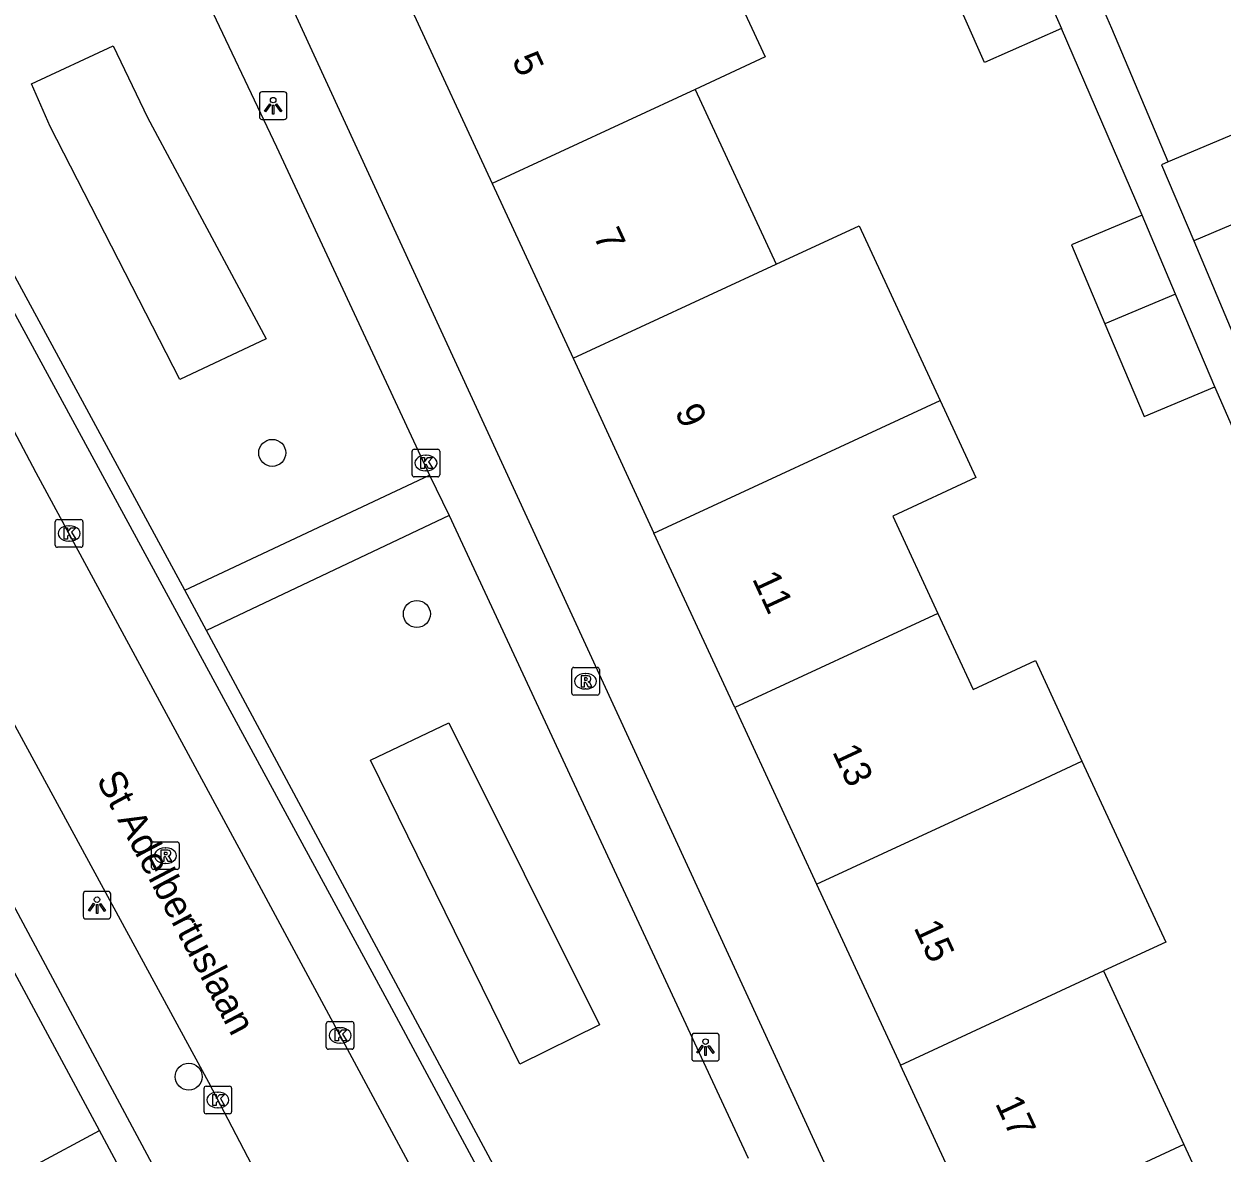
# Model space of a CAD drawing. Extents: x 162532 to 163264, y 381233 to 382042.
# Drawn here: x 162762.27 to 162805.65, y 381862.16 to 381903.02 of the extents above; entities that cross this region are included whole.
import ezdxf

# ---------------------------------------------------------------- set-up
doc = ezdxf.new("R2010")
doc.units = 0
for name, color, linetype in [('IMGEO_Boom', 7, 'Continuous'), ('IMGEO_Groenvoorziening', 7, 'Continuous'), ('IMGEO_Kolk', 7, 'Continuous'), ('IMGEO_Lichtpunt', 7, 'Continuous'), ('IMGEO_Openbare_ruimte_label', 7, 'Continuous'), ('IMGEO_Pand', 7, 'Continuous'), ('IMGEO_Pand_nummerreeks', 7, 'Continuous'), ('IMGEO_Rijbaan_lokaal_open', 7, 'Continuous'), ('IMGEO_Rioolput', 7, 'Continuous'), ('IMGEO_Voetpad_open', 7, 'Continuous')]:
    doc.layers.add(name, color=color, linetype=linetype)

msp = doc.modelspace()

# ---------------------------------------------------------------- linework, layer by layer
at = {"layer": 'IMGEO_Boom'}
for centre in [(162771.256, 381887.499), (162776.493, 381881.67), (162768.233, 381864.921)]:
    msp.add_circle(centre, 0.489, dxfattribs=at)
at = {"layer": 'IMGEO_Groenvoorziening'}
for points in [[(162765.498, 381902.226), (162766.734, 381899.634), (162771.041, 381891.621), (162767.915, 381890.155), (162763.217, 381899.313), (162762.536, 381900.85), (162765.498, 381902.226)], [(162780.222, 381865.371), (162774.814, 381876.377), (162777.648, 381877.73), (162783.106, 381866.799), (162780.222, 381865.371)]]:
    msp.add_lwpolyline(points, dxfattribs=at)
at = {"layer": 'IMGEO_Kolk'}
for p, q in [((162776.322, 381886.706), (162776.322, 381887.558)), ((162776.397, 381887.632), (162777.249, 381887.632)), ((162776.81, 381887.412), (162776.835, 381887.412)), ((162777.323, 381887.558), (162777.323, 381886.706)), ((162777.249, 381886.632), (162776.397, 381886.632)), ((162776.833, 381886.852), (162776.808, 381886.852)), ((162763.401, 381884.156), (162763.401, 381885.008)), ((162763.476, 381885.082), (162764.328, 381885.082)), ((162763.889, 381884.862), (162763.914, 381884.862)), ((162764.402, 381885.008), (162764.402, 381884.156)), ((162764.328, 381884.082), (162763.476, 381884.082)), ((162763.912, 381884.302), (162763.887, 381884.302)), ((162773.214, 381865.989), (162773.214, 381866.841)), ((162773.289, 381866.915), (162774.141, 381866.915)), ((162773.702, 381866.695), (162773.727, 381866.695)), ((162774.215, 381866.841), (162774.215, 381865.989)), ((162773.725, 381866.135), (162773.7, 381866.135)), ((162774.141, 381865.915), (162773.289, 381865.915)), ((162768.786, 381863.653), (162768.786, 381864.505)), ((162768.861, 381864.579), (162769.713, 381864.579)), ((162769.787, 381864.505), (162769.787, 381863.653)), ((162769.274, 381864.359), (162769.299, 381864.359)), ((162769.713, 381863.579), (162768.861, 381863.579)), ((162769.297, 381863.799), (162769.272, 381863.799))]:
    msp.add_line(p, q, dxfattribs=at)
for points in [[(162776.322, 381886.706), (162776.322, 381887.558)], [(162776.397, 381887.632), (162777.249, 381887.632)], [(162777.323, 381887.558), (162777.323, 381886.706)], [(162776.643, 381887.332), (162776.766, 381887.332), (162776.766, 381887.181), (162776.896, 381887.332), (162777.06, 381887.332), (162776.914, 381887.181), (162777.067, 381886.932), (162776.915, 381886.932), (162776.83, 381887.096), (162776.766, 381887.029), (162776.766, 381886.932), (162776.643, 381886.932), (162776.643, 381887.332)], [(162777.249, 381886.632), (162776.397, 381886.632)], [(162763.401, 381884.156), (162763.401, 381885.008)], [(162763.476, 381885.082), (162764.328, 381885.082)], [(162763.722, 381884.782), (162763.845, 381884.782), (162763.845, 381884.631), (162763.975, 381884.782), (162764.139, 381884.782), (162763.993, 381884.631), (162764.146, 381884.382), (162763.994, 381884.382), (162763.909, 381884.546), (162763.845, 381884.479), (162763.845, 381884.382), (162763.722, 381884.382), (162763.722, 381884.782)], [(162764.402, 381885.008), (162764.402, 381884.156)], [(162764.328, 381884.082), (162763.476, 381884.082)], [(162773.214, 381865.989), (162773.214, 381866.841)], [(162773.289, 381866.915), (162774.141, 381866.915)], [(162773.535, 381866.615), (162773.658, 381866.615), (162773.658, 381866.464), (162773.788, 381866.615), (162773.952, 381866.615), (162773.806, 381866.464), (162773.959, 381866.215), (162773.807, 381866.215), (162773.722, 381866.379), (162773.658, 381866.312), (162773.658, 381866.215), (162773.535, 381866.215), (162773.535, 381866.615)], [(162774.215, 381866.841), (162774.215, 381865.989)], [(162774.141, 381865.915), (162773.289, 381865.915)], [(162768.786, 381863.653), (162768.786, 381864.505)], [(162768.861, 381864.579), (162769.713, 381864.579)], [(162769.787, 381864.505), (162769.787, 381863.653)], [(162769.107, 381864.279), (162769.23, 381864.279), (162769.23, 381864.128), (162769.36, 381864.279), (162769.524, 381864.279), (162769.378, 381864.128), (162769.531, 381863.879), (162769.379, 381863.879), (162769.294, 381864.043), (162769.23, 381863.976), (162769.23, 381863.879), (162769.107, 381863.879), (162769.107, 381864.279)], [(162769.713, 381863.579), (162768.861, 381863.579)]]:
    msp.add_lwpolyline(points, dxfattribs=at)
for centre, start, end in [((162776.399, 381887.556), 91.552, 178.448), ((162776.399, 381887.556), 91.552, 178.448), ((162777.247, 381887.556), 1.552, 88.448), ((162777.247, 381887.556), 1.552, 88.448), ((162776.399, 381886.708), 181.552, 268.448), ((162776.399, 381886.708), 181.552, 268.448), ((162777.247, 381886.708), 271.552, 358.448), ((162777.247, 381886.708), 271.552, 358.448), ((162763.478, 381885.006), 91.552, 178.448), ((162763.478, 381885.006), 91.552, 178.448), ((162764.326, 381885.006), 1.552, 88.448), ((162764.326, 381885.006), 1.552, 88.448), ((162763.478, 381884.158), 181.552, 268.448), ((162763.478, 381884.158), 181.552, 268.448), ((162764.326, 381884.158), 271.552, 358.448), ((162764.326, 381884.158), 271.552, 358.448), ((162773.291, 381866.839), 91.552, 178.448), ((162773.291, 381866.839), 91.552, 178.448), ((162774.139, 381866.839), 1.552, 88.448), ((162774.139, 381866.839), 1.552, 88.448), ((162773.291, 381865.991), 181.552, 268.448), ((162773.291, 381865.991), 181.552, 268.448), ((162774.139, 381865.991), 271.552, 358.448), ((162774.139, 381865.991), 271.552, 358.448), ((162768.863, 381864.503), 91.552, 178.448), ((162768.863, 381864.503), 91.552, 178.448), ((162769.711, 381864.503), 1.552, 88.448), ((162769.711, 381864.503), 1.552, 88.448), ((162768.863, 381863.655), 181.552, 268.448), ((162768.863, 381863.655), 181.552, 268.448), ((162769.711, 381863.655), 271.552, 358.448), ((162769.711, 381863.655), 271.552, 358.448)]:
    msp.add_arc(centre, 0.0765, start, end, dxfattribs=at)
for centre, major_axis, ratio, start_param, end_param in [((162776.809, 381887.132), (-0.387, 0.002), 0.722429, 4.712389, 7.853982), ((162776.834, 381887.132), (-0.39, 0.002), 0.717154, 1.570796, 4.712389), ((162763.888, 381884.582), (-0.387, 0.002), 0.722429, 4.712389, 7.853982), ((162763.913, 381884.582), (-0.39, 0.002), 0.717154, 1.570796, 4.712389), ((162773.701, 381866.415), (-0.387, 0.002), 0.722429, 4.712389, 7.853982), ((162773.726, 381866.415), (-0.39, 0.002), 0.717154, 1.570796, 4.712389), ((162769.273, 381864.079), (-0.387, 0.002), 0.722429, 4.712389, 7.853982), ((162769.298, 381864.079), (-0.39, 0.002), 0.717154, 1.570796, 4.712389)]:
    msp.add_ellipse(centre, major_axis=major_axis, ratio=ratio, start_param=start_param, end_param=end_param, dxfattribs=at)
at = {"layer": 'IMGEO_Lichtpunt'}
for p, q in [((162770.791, 381900.469), (162770.791, 381899.662)), ((162770.791, 381900.469), (162770.791, 381899.662)), ((162771.693, 381900.564), (162770.885, 381900.564)), ((162771.693, 381900.564), (162770.885, 381900.564)), ((162771.787, 381899.662), (162771.787, 381900.469)), ((162771.787, 381899.662), (162771.787, 381900.469)), ((162770.885, 381899.568), (162771.693, 381899.568)), ((162770.885, 381899.568), (162771.693, 381899.568)), ((162764.413, 381871.533), (162764.413, 381870.726)), ((162764.413, 381871.533), (162764.413, 381870.726)), ((162765.315, 381871.628), (162764.507, 381871.628)), ((162765.315, 381871.628), (162764.507, 381871.628)), ((162765.409, 381870.726), (162765.409, 381871.533)), ((162765.409, 381870.726), (162765.409, 381871.533)), ((162764.507, 381870.632), (162765.315, 381870.632)), ((162764.507, 381870.632), (162765.315, 381870.632)), ((162786.449, 381866.394), (162786.449, 381865.587)), ((162786.449, 381866.394), (162786.449, 381865.587)), ((162787.351, 381866.489), (162786.543, 381866.489)), ((162787.351, 381866.489), (162786.543, 381866.489)), ((162787.445, 381865.587), (162787.445, 381866.394)), ((162787.445, 381865.587), (162787.445, 381866.394)), ((162786.543, 381865.493), (162787.351, 381865.493)), ((162786.543, 381865.493), (162787.351, 381865.493))]:
    msp.add_line(p, q, dxfattribs=at)
for points in [[(162771.165, 381900.133), (162771.204, 381900.105), (162771.016, 381899.843), (162770.978, 381899.87), (162771.165, 381900.133)], [(162771.267, 381900.085), (162771.314, 381900.085), (162771.314, 381899.763), (162771.267, 381899.763), (162771.267, 381900.085)], [(162771.377, 381900.105), (162771.415, 381900.132), (162771.602, 381899.87), (162771.563, 381899.842), (162771.377, 381900.105)], [(162764.787, 381871.197), (162764.826, 381871.169), (162764.638, 381870.907), (162764.6, 381870.934), (162764.787, 381871.197)], [(162764.889, 381871.149), (162764.936, 381871.149), (162764.936, 381870.827), (162764.889, 381870.827), (162764.889, 381871.149)], [(162764.999, 381871.169), (162765.037, 381871.196), (162765.224, 381870.934), (162765.185, 381870.906), (162764.999, 381871.169)], [(162786.823, 381866.058), (162786.862, 381866.03), (162786.674, 381865.768), (162786.636, 381865.795), (162786.823, 381866.058)], [(162786.925, 381866.01), (162786.972, 381866.01), (162786.972, 381865.688), (162786.925, 381865.688), (162786.925, 381866.01)], [(162787.035, 381866.03), (162787.073, 381866.057), (162787.26, 381865.795), (162787.221, 381865.767), (162787.035, 381866.03)]]:
    msp.add_lwpolyline(points, dxfattribs=at)
for centre in [(162771.29, 381900.267), (162764.912, 381871.331), (162786.948, 381866.192)]:
    msp.add_circle(centre, 0.0994, dxfattribs=at)
for centre, start, end in [((162770.885, 381900.469), 90, 180), ((162770.885, 381900.469), 90, 180), ((162771.693, 381900.469), 0, 90), ((162771.693, 381900.469), 0, 90), ((162770.885, 381899.662), 180, 270), ((162770.885, 381899.662), 180, 270), ((162771.693, 381899.662), 270, 0), ((162771.693, 381899.662), 270, 360), ((162764.507, 381871.533), 90, 180), ((162764.507, 381871.533), 90, 180), ((162765.315, 381871.533), 0, 90), ((162765.315, 381871.533), 0, 90), ((162764.507, 381870.726), 180, 270), ((162764.507, 381870.726), 180, 270), ((162765.315, 381870.726), 270, 0), ((162765.315, 381870.726), 270, 360), ((162786.543, 381866.394), 90, 180), ((162786.543, 381866.394), 90, 180), ((162787.351, 381866.394), 0, 90), ((162787.351, 381866.394), 0, 90), ((162786.543, 381865.587), 180, 270), ((162786.543, 381865.587), 180, 270), ((162787.351, 381865.587), 270, 0), ((162787.351, 381865.587), 270, 360)]:
    msp.add_arc(centre, 0.0946, start, end, dxfattribs=at)
at = {"layer": 'IMGEO_Pand'}
for points in [[(162783.667, 381906.928), (162786.196, 381908.099), (162789.102, 381901.827), (162786.574, 381900.655)], [(162798.383, 381906.129), (162799.83, 381902.864)], [(162799.83, 381902.864), (162797.048, 381901.632), (162795.622, 381904.849)], [(162776.311, 381903.518), (162779.218, 381897.246)], [(162786.574, 381900.655), (162779.218, 381897.246)], [(162786.574, 381900.655), (162789.505, 381894.331)], [(162807.303, 381896.313), (162806.141, 381899.061), (162803.702, 381898.029)], [(162803.702, 381898.029), (162803.46, 381897.927), (162804.622, 381895.179)], [(162779.218, 381897.246), (162782.148, 381890.922)], [(162802.756, 381896.106), (162800.199, 381895.025), (162801.409, 381892.164)], [(162803.966, 381893.245), (162802.756, 381896.106)], [(162807.303, 381896.313), (162804.622, 381895.179)], [(162789.505, 381894.331), (162792.507, 381895.722), (162795.438, 381889.397)], [(162804.622, 381895.179), (162806.139, 381891.592), (162806.381, 381891.694)], [(162782.148, 381890.922), (162789.505, 381894.331)], [(162803.966, 381893.245), (162801.409, 381892.164)], [(162805.384, 381889.893), (162803.966, 381893.245)], [(162801.409, 381892.164), (162802.827, 381888.811), (162805.384, 381889.893)], [(162782.148, 381890.922), (162785.079, 381884.597)], [(162785.079, 381884.597), (162795.438, 381889.397)], [(162795.438, 381889.397), (162796.732, 381886.606), (162793.73, 381885.214), (162795.362, 381881.691)], [(162788.006, 381878.281), (162785.079, 381884.597)], [(162795.362, 381881.691), (162788.006, 381878.281)], [(162795.362, 381881.691), (162796.638, 381878.938), (162798.889, 381879.981), (162800.577, 381876.341)], [(162788.006, 381878.281), (162790.969, 381871.887)], [(162790.969, 381871.887), (162798.325, 381875.297), (162800.577, 381876.341)], [(162800.577, 381876.341), (162803.612, 381869.793), (162801.36, 381868.749)], [(162790.969, 381871.887), (162794.003, 381865.339)], [(162764.996, 381862.972), (162761.68, 381869.137)], [(162794.003, 381865.339), (162801.36, 381868.749)], [(162801.36, 381868.749), (162804.27, 381862.468)], [(162796.914, 381859.058), (162794.003, 381865.339)], [(162757.857, 381859.135), (162764.996, 381862.972)], [(162768.311, 381856.807), (162764.996, 381862.972)], [(162804.27, 381862.468), (162796.914, 381859.058)], [(162804.27, 381862.468), (162807.209, 381856.127)]]:
    msp.add_lwpolyline(points, dxfattribs=at)
at = {"layer": 'IMGEO_Rijbaan_lokaal_open'}
for points in [[(162799.119, 381808.655), (162784.611, 381835.53), (162772.767, 381857.443), (162768.958, 381864.708), (162759.427, 381882.237), (162750.943, 381898.002), (162749.572, 381900.789), (162749.263, 381901.449)], [(162802.661, 381812.802), (162792.865, 381830.868), (162784.378, 381846.682), (162778.787, 381857.004), (162770.784, 381871.85), (162762.713, 381886.779), (162756.718, 381898.098), (162755.199, 381901.032)]]:
    msp.add_lwpolyline(points, dxfattribs=at)
at = {"layer": 'IMGEO_Rioolput'}
for p, q in [((162782.101, 381878.808), (162782.101, 381879.66)), ((162782.176, 381879.734), (162783.028, 381879.734)), ((162783.102, 381879.66), (162783.102, 381878.808)), ((162782.589, 381879.514), (162782.614, 381879.514)), ((162783.028, 381878.734), (162782.176, 381878.734)), ((162782.612, 381878.954), (162782.587, 381878.954)), ((162766.887, 381872.496), (162766.887, 381873.348)), ((162766.962, 381873.422), (162767.814, 381873.422)), ((162767.375, 381873.202), (162767.4, 381873.202)), ((162767.888, 381873.348), (162767.888, 381872.496)), ((162767.398, 381872.642), (162767.373, 381872.642)), ((162767.814, 381872.422), (162766.962, 381872.422))]:
    msp.add_line(p, q, dxfattribs=at)
for points in [[(162782.101, 381878.808), (162782.101, 381879.66)], [(162782.176, 381879.734), (162783.028, 381879.734)], [(162783.102, 381879.66), (162783.102, 381878.808)], [(162782.69, 381879.432), (162782.438, 381879.434), (162782.438, 381879.034)], [(162782.438, 381879.034), (162782.562, 381879.034), (162782.562, 381879.196), (162782.573, 381879.196)], [(162782.616, 381879.353), (162782.562, 381879.353), (162782.562, 381879.272)], [(162782.562, 381879.272), (162782.614, 381879.272)], [(162782.62, 381879.167), (162782.691, 381879.034), (162782.831, 381879.034), (162782.766, 381879.16)], [(162783.028, 381878.734), (162782.176, 381878.734)], [(162766.887, 381872.496), (162766.887, 381873.348)], [(162766.962, 381873.422), (162767.814, 381873.422)], [(162767.476, 381873.12), (162767.224, 381873.122), (162767.224, 381872.722)], [(162767.888, 381873.348), (162767.888, 381872.496)], [(162767.224, 381872.722), (162767.348, 381872.722), (162767.348, 381872.884), (162767.359, 381872.884)], [(162767.402, 381873.041), (162767.348, 381873.041), (162767.348, 381872.96)], [(162767.348, 381872.96), (162767.4, 381872.96)], [(162767.406, 381872.855), (162767.477, 381872.722), (162767.617, 381872.722), (162767.552, 381872.848)], [(162767.814, 381872.422), (162766.962, 381872.422)]]:
    msp.add_lwpolyline(points, dxfattribs=at)
for centre, radius, start, end in [((162782.178, 381879.658), 0.0765, 91.552, 178.448), ((162782.178, 381879.658), 0.0765, 91.552, 178.448), ((162783.026, 381879.658), 0.0765, 1.552, 88.448), ((162783.026, 381879.658), 0.0765, 1.552, 88.448), ((162782.572, 381879.143), 0.0533, 26.0293, 88.6989), ((162782.598, 381879.461), 0.19, 274.7715, 282.9687), ((162782.622, 381879.257), 0.0964, 77.0061, 93.1865), ((162782.636, 381879.314), 0.0378, 276.6634, 79.6772), ((162782.689, 381879.322), 0.109, 350.3612, 89.416), ((162782.687, 381879.322), 0.112, 277.5842, 350.9817), ((162782.671, 381879.107), 0.108, 29.5134, 73.7905), ((162782.178, 381878.81), 0.0765, 181.552, 268.448), ((162782.178, 381878.81), 0.0765, 181.552, 268.448), ((162783.026, 381878.81), 0.0765, 271.552, 358.448), ((162783.026, 381878.81), 0.0765, 271.552, 358.448), ((162766.964, 381873.346), 0.0765, 91.552, 178.448), ((162766.964, 381873.346), 0.0765, 91.552, 178.448), ((162767.475, 381873.01), 0.109, 350.3612, 89.416), ((162767.812, 381873.346), 0.0765, 1.552, 88.448), ((162767.812, 381873.346), 0.0765, 1.552, 88.448), ((162767.358, 381872.831), 0.0533, 26.0293, 88.6989), ((162767.384, 381873.149), 0.19, 274.7715, 282.9687), ((162767.408, 381872.945), 0.0964, 77.0061, 93.1865), ((162767.422, 381873.002), 0.0378, 276.6634, 79.6772), ((162767.473, 381873.01), 0.112, 277.5842, 350.9817), ((162767.457, 381872.795), 0.108, 29.5134, 73.7905), ((162766.964, 381872.498), 0.0765, 181.552, 268.448), ((162766.964, 381872.498), 0.0765, 181.552, 268.448), ((162767.812, 381872.498), 0.0765, 271.552, 358.448), ((162767.812, 381872.498), 0.0765, 271.552, 358.448)]:
    msp.add_arc(centre, radius, start, end, dxfattribs=at)
for centre, major_axis, ratio, start_param, end_param in [((162782.588, 381879.234), (-0.387, 0.002), 0.722429, 4.712389, 7.853982), ((162782.613, 381879.234), (-0.39, 0.002), 0.717154, 1.570796, 4.712389), ((162767.374, 381872.922), (-0.387, 0.002), 0.722429, 4.712389, 7.853982), ((162767.399, 381872.922), (-0.39, 0.002), 0.717154, 1.570796, 4.712389)]:
    msp.add_ellipse(centre, major_axis=major_axis, ratio=ratio, start_param=start_param, end_param=end_param, dxfattribs=at)
at = {"layer": 'IMGEO_Voetpad_open'}
for points in [[(162813.9, 381812.685), (162767.041, 381914.342)], [(162765.889, 381910.215), (162771.409, 381898.579), (162776.948, 381886.694)], [(162803.702, 381898.029), (162801.658, 381902.861), (162801.403, 381903.436)], [(162802.756, 381896.106), (162799.83, 381902.864)], [(162768.087, 381882.528), (162759.496, 381898.373), (162758.227, 381900.744), (162756.019, 381901.355)], [(162746.054, 381900.628), (162777.492, 381842.022), (162792.763, 381813.94)], [(162758.099, 381899.571), (162775.404, 381867.717), (162802.933, 381816.582)], [(162808.289, 381883.259), (162808.03, 381883.856), (162805.384, 381889.893)], [(162768.087, 381882.528), (162776.948, 381886.694)], [(162776.948, 381886.694), (162777.664, 381885.237)], [(162777.664, 381885.237), (162768.874, 381881.068)], [(162777.664, 381885.237), (162788.486, 381861.969)], [(162768.874, 381881.068), (162768.087, 381882.528)], [(162781.105, 381858.309), (162768.874, 381881.068)]]:
    msp.add_lwpolyline(points, dxfattribs=at)

# ---------------------------------------------------------------- texts
at = {"layer": 'IMGEO_Openbare_ruimte_label'}
msp.add_text('St Adelbertuslaan', height=1, rotation=297.8973, dxfattribs=at).set_placement((162764.871, 381875.671))
at = {"layer": 'IMGEO_Pand_nummerreeks'}
for s, rotation, p in [('5', 294.8629, (162779.92, 381901.723)), ('7', 294.8629, (162782.869, 381895.36)), ('9', 294.8629, (162785.818, 381888.996)), ('11', 294.8629, (162788.621, 381882.947)), ('13', 294.8604, (162791.522, 381876.687)), ('15', 294.8604, (162794.471, 381870.323)), ('17', 294.8629, (162797.42, 381863.96))]:
    msp.add_text(s, height=1, rotation=rotation, dxfattribs=at).set_placement(p)

doc.saveas('drawing.dxf')
